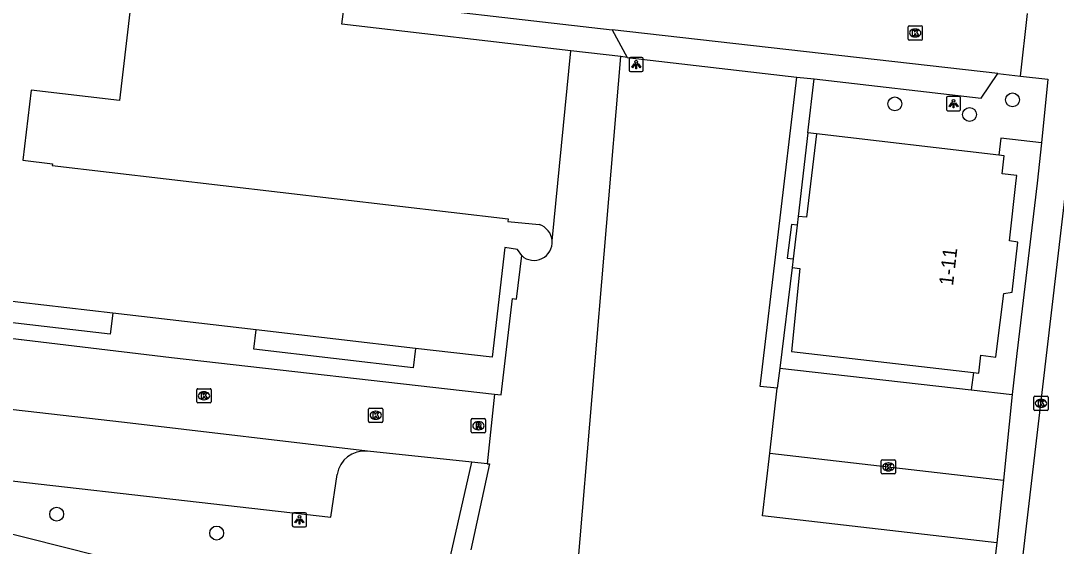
# Model space of a CAD drawing. Extents: x 161243 to 161752, y 384138 to 384885.
# Drawn here: x 161306.6 to 161379.5, y 384319.5 to 384356.5 of the extents above; entities that cross this region are included whole.
import ezdxf

# ---------------------------------------------------------------- set-up
doc = ezdxf.new("R2010")
doc.units = 0
for name, color, linetype in [('IMGEO_Boom', 7, 'Continuous'), ('IMGEO_Groenvoorziening', 7, 'Continuous'), ('IMGEO_Kolk', 7, 'Continuous'), ('IMGEO_Lichtpunt', 7, 'Continuous'), ('IMGEO_Pand', 7, 'Continuous'), ('IMGEO_Pand_nummerreeks', 7, 'Continuous'), ('IMGEO_Parkeervlak_open', 7, 'Continuous'), ('IMGEO_Rijbaan_lokaal_open', 7, 'Continuous'), ('IMGEO_Rioolput', 7, 'Continuous'), ('IMGEO_Voetpad_open', 7, 'Continuous')]:
    doc.layers.add(name, color=color, linetype=linetype)

msp = doc.modelspace()

# ---------------------------------------------------------------- linework, layer by layer
at = {"layer": 'IMGEO_Boom'}
for centre in [(161368.107, 384350.604), (161376.392, 384350.885), (161373.372, 384349.855), (161309.139, 384321.727), (161320.397, 384320.396)]:
    msp.add_circle(centre, 0.489, dxfattribs=at)
at = {"layer": 'IMGEO_Groenvoorziening'}
for points in [[(161345.314, 384354.343), (161329.206, 384356.211), (161329.442, 384358.011)], [(161344.007, 384340.964), (161345.314, 384354.343)], [(161348.839, 384353.935), (161345.314, 384354.343)], [(161345.806, 384318.051), (161348.839, 384353.935)], [(161349.287, 384353.883), (161348.839, 384353.935)], [(161378.443, 384347.869), (161375.567, 384348.189), (161375.428, 384346.989)]]:
    msp.add_lwpolyline(points, dxfattribs=at)
at = {"layer": 'IMGEO_Kolk'}
for p, q in [((161369.046, 384355.172), (161369.046, 384356.024)), ((161369.121, 384356.098), (161369.973, 384356.098)), ((161369.534, 384355.878), (161369.559, 384355.878)), ((161370.047, 384356.024), (161370.047, 384355.172)), ((161369.973, 384355.098), (161369.121, 384355.098)), ((161369.557, 384355.318), (161369.532, 384355.318)), ((161319.004, 384329.633), (161319.004, 384330.485)), ((161319.079, 384330.559), (161319.931, 384330.559)), ((161319.492, 384330.339), (161319.517, 384330.339)), ((161320.005, 384330.485), (161320.005, 384329.633)), ((161377.896, 384329.1), (161377.896, 384329.952)), ((161377.971, 384330.026), (161378.823, 384330.026)), ((161378.897, 384329.952), (161378.897, 384329.1)), ((161319.931, 384329.559), (161319.079, 384329.559)), ((161319.515, 384329.779), (161319.49, 384329.779)), ((161378.407, 384329.246), (161378.382, 384329.246)), ((161378.384, 384329.806), (161378.409, 384329.806)), ((161331.088, 384328.262), (161331.088, 384329.114)), ((161331.163, 384329.188), (161332.015, 384329.188)), ((161331.576, 384328.968), (161331.601, 384328.968)), ((161332.089, 384329.114), (161332.089, 384328.262)), ((161378.823, 384329.026), (161377.971, 384329.026)), ((161332.015, 384328.188), (161331.163, 384328.188)), ((161331.599, 384328.408), (161331.574, 384328.408)), ((161367.234, 384325.555), (161368.086, 384325.555)), ((161367.159, 384324.629), (161367.159, 384325.481)), ((161367.647, 384325.335), (161367.672, 384325.335)), ((161368.16, 384325.481), (161368.16, 384324.629)), ((161368.086, 384324.555), (161367.234, 384324.555)), ((161367.67, 384324.775), (161367.645, 384324.775))]:
    msp.add_line(p, q, dxfattribs=at)
for points in [[(161369.046, 384355.172), (161369.046, 384356.024)], [(161369.121, 384356.098), (161369.973, 384356.098)], [(161369.367, 384355.798), (161369.49, 384355.798), (161369.49, 384355.647), (161369.62, 384355.798), (161369.784, 384355.798), (161369.638, 384355.647), (161369.791, 384355.398), (161369.639, 384355.398), (161369.554, 384355.562), (161369.49, 384355.495), (161369.49, 384355.398), (161369.367, 384355.398), (161369.367, 384355.798)], [(161370.047, 384356.024), (161370.047, 384355.172)], [(161369.973, 384355.098), (161369.121, 384355.098)], [(161319.004, 384329.633), (161319.004, 384330.485)], [(161319.079, 384330.559), (161319.931, 384330.559)], [(161319.325, 384330.259), (161319.448, 384330.259), (161319.448, 384330.108), (161319.578, 384330.259), (161319.742, 384330.259), (161319.596, 384330.108), (161319.749, 384329.859), (161319.597, 384329.859), (161319.512, 384330.023), (161319.448, 384329.956), (161319.448, 384329.859), (161319.325, 384329.859), (161319.325, 384330.259)], [(161320.005, 384330.485), (161320.005, 384329.633)], [(161377.896, 384329.1), (161377.896, 384329.952)], [(161377.971, 384330.026), (161378.823, 384330.026)], [(161378.897, 384329.952), (161378.897, 384329.1)], [(161319.931, 384329.559), (161319.079, 384329.559)], [(161378.217, 384329.726), (161378.34, 384329.726), (161378.34, 384329.575), (161378.47, 384329.726), (161378.634, 384329.726), (161378.488, 384329.575), (161378.641, 384329.326), (161378.489, 384329.326), (161378.404, 384329.49), (161378.34, 384329.423), (161378.34, 384329.326), (161378.217, 384329.326), (161378.217, 384329.726)], [(161331.088, 384328.262), (161331.088, 384329.114)], [(161331.163, 384329.188), (161332.015, 384329.188)], [(161331.409, 384328.888), (161331.532, 384328.888), (161331.532, 384328.737), (161331.662, 384328.888), (161331.826, 384328.888), (161331.68, 384328.737), (161331.833, 384328.488), (161331.681, 384328.488), (161331.596, 384328.652), (161331.532, 384328.585), (161331.532, 384328.488), (161331.409, 384328.488), (161331.409, 384328.888)], [(161332.089, 384329.114), (161332.089, 384328.262)], [(161378.823, 384329.026), (161377.971, 384329.026)], [(161332.015, 384328.188), (161331.163, 384328.188)], [(161367.234, 384325.555), (161368.086, 384325.555)], [(161367.159, 384324.629), (161367.159, 384325.481)], [(161367.48, 384325.255), (161367.603, 384325.255), (161367.603, 384325.104), (161367.733, 384325.255), (161367.897, 384325.255), (161367.751, 384325.104), (161367.904, 384324.855), (161367.752, 384324.855), (161367.667, 384325.019), (161367.603, 384324.952), (161367.603, 384324.855), (161367.48, 384324.855), (161367.48, 384325.255)], [(161368.16, 384325.481), (161368.16, 384324.629)], [(161368.086, 384324.555), (161367.234, 384324.555)]]:
    msp.add_lwpolyline(points, dxfattribs=at)
for centre, start, end in [((161369.123, 384356.022), 91.55205, 178.44795), ((161369.123, 384356.022), 91.55205, 178.44795), ((161369.971, 384356.022), 1.55205, 88.44795), ((161369.971, 384356.022), 1.55205, 88.44795), ((161369.123, 384355.174), 181.55205, 268.44795), ((161369.123, 384355.174), 181.55205, 268.44795), ((161369.971, 384355.174), 271.55205, 358.44795), ((161369.971, 384355.174), 271.55205, 358.44795), ((161319.081, 384330.483), 91.55205, 178.44795), ((161319.081, 384330.483), 91.55205, 178.44795), ((161319.929, 384330.483), 1.55205, 88.44795), ((161319.929, 384330.483), 1.55205, 88.44795), ((161377.973, 384329.95), 91.55205, 178.44795), ((161377.973, 384329.95), 91.55205, 178.44795), ((161378.821, 384329.95), 1.55205, 88.44795), ((161378.821, 384329.95), 1.55205, 88.44795), ((161319.081, 384329.635), 181.55205, 268.44795), ((161319.081, 384329.635), 181.55205, 268.44795), ((161319.929, 384329.635), 271.55205, 358.44795), ((161319.929, 384329.635), 271.55205, 358.44795), ((161331.165, 384329.112), 91.55205, 178.44795), ((161331.165, 384329.112), 91.55205, 178.44795), ((161332.013, 384329.112), 1.55205, 88.44795), ((161332.013, 384329.112), 1.55205, 88.44795), ((161377.973, 384329.102), 181.55205, 268.44795), ((161377.973, 384329.102), 181.55205, 268.44795), ((161378.821, 384329.102), 271.55205, 358.44795), ((161378.821, 384329.102), 271.55205, 358.44795), ((161331.165, 384328.264), 181.55205, 268.44795), ((161331.165, 384328.264), 181.55205, 268.44795), ((161332.013, 384328.264), 271.55205, 358.44795), ((161332.013, 384328.264), 271.55205, 358.44795), ((161367.236, 384325.479), 91.55205, 178.44795), ((161367.236, 384325.479), 91.55205, 178.44795), ((161368.084, 384325.479), 1.55205, 88.44795), ((161368.084, 384325.479), 1.55205, 88.44795), ((161367.236, 384324.631), 181.55205, 268.44795), ((161367.236, 384324.631), 181.55205, 268.44795), ((161368.084, 384324.631), 271.55205, 358.44795), ((161368.084, 384324.631), 271.55205, 358.44795)]:
    msp.add_arc(centre, 0.0765, start, end, dxfattribs=at)
for centre, major_axis, ratio, start_param, end_param in [((161369.533, 384355.598), (-0.387, 0.002), 0.722429, 4.712389, 7.853982), ((161369.558, 384355.598), (-0.39, 0.002), 0.717154, 1.570796, 4.712389), ((161319.491, 384330.059), (-0.387, 0.002), 0.722429, 4.712389, 7.853982), ((161319.516, 384330.059), (-0.39, 0.002), 0.717154, 1.570796, 4.712389), ((161378.383, 384329.526), (-0.387, 0.002), 0.722429, 4.712389, 7.853982), ((161378.408, 384329.526), (-0.39, 0.002), 0.717154, 1.570796, 4.712389), ((161331.575, 384328.688), (-0.387, 0.002), 0.722429, 4.712389, 7.853982), ((161331.6, 384328.688), (-0.39, 0.002), 0.717154, 1.570796, 4.712389), ((161367.646, 384325.055), (-0.387, 0.002), 0.722429, 4.712389, 7.853982), ((161367.671, 384325.055), (-0.39, 0.002), 0.717154, 1.570796, 4.712389)]:
    msp.add_ellipse(centre, major_axis=major_axis, ratio=ratio, start_param=start_param, end_param=end_param, dxfattribs=at)
at = {"layer": 'IMGEO_Lichtpunt'}
for p, q in [((161349.419, 384353.78), (161349.419, 384352.973)), ((161349.419, 384353.78), (161349.419, 384352.973)), ((161350.321, 384353.875), (161349.513, 384353.875)), ((161350.321, 384353.875), (161349.513, 384353.875)), ((161350.415, 384352.973), (161350.415, 384353.78)), ((161350.415, 384352.973), (161350.415, 384353.78)), ((161349.513, 384352.879), (161350.321, 384352.879)), ((161349.513, 384352.879), (161350.321, 384352.879)), ((161372.648, 384351.124), (161371.84, 384351.124)), ((161372.648, 384351.124), (161371.84, 384351.124)), ((161371.746, 384351.029), (161371.746, 384350.222)), ((161371.746, 384351.029), (161371.746, 384350.222)), ((161372.742, 384350.222), (161372.742, 384351.029)), ((161372.742, 384350.222), (161372.742, 384351.029)), ((161371.84, 384350.128), (161372.648, 384350.128)), ((161371.84, 384350.128), (161372.648, 384350.128)), ((161325.722, 384321.735), (161325.722, 384320.928)), ((161325.722, 384321.735), (161325.722, 384320.928)), ((161326.624, 384321.83), (161325.816, 384321.83)), ((161326.624, 384321.83), (161325.816, 384321.83)), ((161326.718, 384320.928), (161326.718, 384321.735)), ((161326.718, 384320.928), (161326.718, 384321.735)), ((161325.816, 384320.834), (161326.624, 384320.834)), ((161325.816, 384320.834), (161326.624, 384320.834))]:
    msp.add_line(p, q, dxfattribs=at)
for points in [[(161349.793, 384353.444), (161349.832, 384353.416), (161349.644, 384353.154), (161349.606, 384353.181), (161349.793, 384353.444)], [(161349.895, 384353.396), (161349.942, 384353.396), (161349.942, 384353.074), (161349.895, 384353.074), (161349.895, 384353.396)], [(161350.005, 384353.416), (161350.043, 384353.443), (161350.23, 384353.181), (161350.191, 384353.153), (161350.005, 384353.416)], [(161372.12, 384350.693), (161372.159, 384350.665), (161371.971, 384350.403), (161371.933, 384350.43), (161372.12, 384350.693)], [(161372.222, 384350.645), (161372.269, 384350.645), (161372.269, 384350.323), (161372.222, 384350.323), (161372.222, 384350.645)], [(161372.332, 384350.665), (161372.37, 384350.692), (161372.557, 384350.43), (161372.518, 384350.402), (161372.332, 384350.665)], [(161326.096, 384321.399), (161326.135, 384321.371), (161325.947, 384321.109), (161325.909, 384321.136), (161326.096, 384321.399)], [(161326.198, 384321.351), (161326.245, 384321.351), (161326.245, 384321.029), (161326.198, 384321.029), (161326.198, 384321.351)], [(161326.308, 384321.371), (161326.346, 384321.398), (161326.533, 384321.136), (161326.494, 384321.108), (161326.308, 384321.371)]]:
    msp.add_lwpolyline(points, dxfattribs=at)
for centre in [(161349.918, 384353.578), (161372.245, 384350.827), (161326.221, 384321.533)]:
    msp.add_circle(centre, 0.0994, dxfattribs=at)
for centre, start, end in [((161349.513, 384353.78), 90, 180), ((161349.513, 384353.78), 90, 180), ((161350.321, 384353.78), 0, 90), ((161350.321, 384353.78), 0, 90), ((161349.513, 384352.973), 180, 270), ((161349.513, 384352.973), 180, 270), ((161350.321, 384352.973), 270, 0), ((161350.321, 384352.973), 270, 360), ((161371.84, 384351.029), 90, 180), ((161371.84, 384351.029), 90, 180), ((161372.648, 384351.029), 0, 90), ((161372.648, 384351.029), 0, 90), ((161371.84, 384350.222), 180, 270), ((161371.84, 384350.222), 180, 270), ((161372.648, 384350.222), 270, 0), ((161372.648, 384350.222), 270, 360), ((161325.816, 384321.735), 90, 180), ((161325.816, 384321.735), 90, 180), ((161326.624, 384321.735), 0, 90), ((161326.624, 384321.735), 0, 90), ((161325.816, 384320.928), 180, 270), ((161325.816, 384320.928), 180, 270), ((161326.624, 384320.928), 270, 0), ((161326.624, 384320.928), 270, 360)]:
    msp.add_arc(centre, 0.0946, start, end, dxfattribs=at)
at = {"layer": 'IMGEO_Pand'}
for points in [[(161318.472, 384470.21), (161317.897, 384465.282), (161318.52, 384465.21), (161310.988, 384400.64), (161311.596, 384400.569), (161310.981, 384395.295), (161318.645, 384394.401), (161313.564, 384350.843), (161307.345, 384351.569), (161306.77, 384346.638), (161308.845, 384346.396), (161308.829, 384346.258), (161340.917, 384342.515), (161340.895, 384342.324), (161343.078, 384342.11)], [(161362.595, 384348.491), (161361.888, 384342.626), (161361.303, 384342.682)], [(161375.428, 384346.989), (161362.595, 384348.491)], [(161373.636, 384331.696), (161374.023, 384331.651), (161374.16, 384332.92), (161375.211, 384332.782), (161375.26, 384333.173), (161375.779, 384337.27), (161376.359, 384337.347), (161376.768, 384340.873), (161376.183, 384340.963), (161376.653, 384345.204), (161376.693, 384345.564), (161375.67, 384345.674), (161375.816, 384346.944), (161375.428, 384346.989)], [(161361.303, 384342.682), (161361.233, 384342.067)], [(161361.233, 384342.067), (161360.963, 384339.699)], [(161341.863, 384339.923), (161341.556, 384340.345), (161340.681, 384340.487), (161339.781, 384332.771), (161334.383, 384333.399)], [(161360.963, 384339.699), (161360.894, 384339.097)], [(161360.894, 384339.097), (161361.432, 384339.026), (161360.848, 384333.186), (161373.636, 384331.696)], [(161313.085, 384335.875), (161301.751, 384337.193)], [(161323.181, 384334.701), (161313.085, 384335.875)], [(161334.383, 384333.399), (161323.181, 384334.701)]]:
    msp.add_lwpolyline(points, dxfattribs=at)
for centre, radius, start, end in [((161342.719, 384340.869), 1.291, 4.19849, 73.86112), ((161342.727, 384340.873), 1.284, 227.72785, 4.0691)]:
    msp.add_arc(centre, radius, start, end, dxfattribs=at)
at = {"layer": 'IMGEO_Parkeervlak_open'}
for points in [[(161348.229, 384355.82), (161349.287, 384353.883)], [(161349.287, 384353.883), (161361.21, 384352.499)], [(161362.433, 384352.359), (161374.181, 384350.998), (161375.367, 384352.741)], [(161375.299, 384319.702), (161358.812, 384321.618), (161359.31, 384326.016)], [(161295.885, 384325.211), (161328.421, 384321.506), (161328.866, 384324.519)]]:
    msp.add_lwpolyline(points, dxfattribs=at)
msp.add_arc((161330.807, 384324.207), 1.966, 84.18421, 170.88048, dxfattribs=at)
at = {"layer": 'IMGEO_Rijbaan_lokaal_open'}
for points in [[(161329.442, 384358.011), (161348.229, 384355.82)], [(161376.949, 384352.548), (161377.452, 384356.958)], [(161375.367, 384352.741), (161348.229, 384355.82)], [(161375.367, 384352.741), (161376.949, 384352.548)], [(161375.412, 384304.063), (161380.553, 384347.92), (161380.816, 384350.22)], [(161292.073, 384340.641), (161296.063, 384335.287), (161317.215, 384332.754), (161339.947, 384330.177)], [(161360.016, 384332.008), (161359.827, 384330.585)], [(161360.016, 384332.008), (161373.482, 384330.476)], [(161331.006, 384326.163), (161313.921, 384328.174), (161299.909, 384329.775), (161294.785, 384330.366)], [(161339.947, 384330.177), (161339.428, 384325.279)], [(161359.31, 384326.016), (161359.827, 384330.585)], [(161373.482, 384330.476), (161376.372, 384330.142)], [(161376.372, 384330.142), (161375.754, 384324.126)], [(161338.358, 384325.391), (161331.006, 384326.163)], [(161359.31, 384326.016), (161375.754, 384324.126)], [(161339.428, 384325.279), (161338.358, 384325.391)]]:
    msp.add_lwpolyline(points, dxfattribs=at)
at = {"layer": 'IMGEO_Rioolput'}
for p, q in [((161338.314, 384327.524), (161338.314, 384328.376)), ((161338.389, 384328.45), (161339.241, 384328.45)), ((161338.802, 384328.23), (161338.827, 384328.23)), ((161339.315, 384328.376), (161339.315, 384327.524)), ((161339.241, 384327.45), (161338.389, 384327.45)), ((161338.825, 384327.67), (161338.8, 384327.67))]:
    msp.add_line(p, q, dxfattribs=at)
for points in [[(161338.314, 384327.524), (161338.314, 384328.376)], [(161338.389, 384328.45), (161339.241, 384328.45)], [(161338.903, 384328.148), (161338.651, 384328.15), (161338.651, 384327.75)], [(161338.651, 384327.75), (161338.775, 384327.75), (161338.775, 384327.912), (161338.786, 384327.912)], [(161338.829, 384328.069), (161338.775, 384328.069), (161338.775, 384327.988)], [(161338.775, 384327.988), (161338.827, 384327.988)], [(161338.833, 384327.883), (161338.904, 384327.75), (161339.044, 384327.75), (161338.979, 384327.876)], [(161339.315, 384328.376), (161339.315, 384327.524)], [(161339.241, 384327.45), (161338.389, 384327.45)]]:
    msp.add_lwpolyline(points, dxfattribs=at)
for centre, radius, start, end in [((161338.391, 384328.374), 0.0765, 91.55205, 178.44795), ((161338.391, 384328.374), 0.0765, 91.55205, 178.44795), ((161338.785, 384327.859), 0.0533, 26.02933, 88.69889), ((161338.811, 384328.177), 0.19, 274.7715, 282.96867), ((161338.835, 384327.973), 0.0964, 77.00612, 93.18647), ((161338.849, 384328.03), 0.0378, 276.66336, 79.67722), ((161338.902, 384328.038), 0.109, 350.36119, 89.41601), ((161338.9, 384328.038), 0.112, 277.58423, 350.98172), ((161338.884, 384327.823), 0.108, 29.51342, 73.79051), ((161339.239, 384328.374), 0.0765, 1.55205, 88.44795), ((161339.239, 384328.374), 0.0765, 1.55205, 88.44795), ((161338.391, 384327.526), 0.0765, 181.55205, 268.44795), ((161338.391, 384327.526), 0.0765, 181.55205, 268.44795), ((161339.239, 384327.526), 0.0765, 271.55205, 358.44795), ((161339.239, 384327.526), 0.0765, 271.55205, 358.44795)]:
    msp.add_arc(centre, radius, start, end, dxfattribs=at)
for centre, major_axis, ratio, start_param, end_param in [((161338.801, 384327.95), (-0.387, 0.002), 0.722429, 4.712389, 7.853982), ((161338.826, 384327.95), (-0.39, 0.002), 0.717154, 1.570796, 4.712389)]:
    msp.add_ellipse(centre, major_axis=major_axis, ratio=ratio, start_param=start_param, end_param=end_param, dxfattribs=at)
at = {"layer": 'IMGEO_Voetpad_open'}
for points in [[(161376.949, 384352.548), (161378.866, 384352.341), (161378.443, 384347.869)], [(161359.827, 384330.585), (161358.63, 384330.717), (161361.21, 384352.499)], [(161361.21, 384352.499), (161362.433, 384352.359)], [(161361.988, 384348.574), (161362.433, 384352.359)], [(161361.988, 384348.574), (161361.303, 384342.682)], [(161362.595, 384348.491), (161361.988, 384348.574)], [(161378.443, 384347.869), (161378.13, 384345.016), (161376.699, 384333.039), (161376.372, 384330.142)], [(161361.233, 384342.067), (161360.839, 384342.122), (161360.54, 384339.747), (161360.963, 384339.699)], [(161339.947, 384330.177), (161340.408, 384330.125), (161341.203, 384336.905), (161341.496, 384336.855), (161341.863, 384339.923)], [(161360.894, 384339.097), (161360.016, 384332.008)], [(161313.085, 384335.875), (161312.912, 384334.391), (161301.582, 384335.71), (161301.751, 384337.193)], [(161334.383, 384333.399), (161334.223, 384332.033), (161323.022, 384333.336), (161323.181, 384334.701)], [(161373.636, 384331.696), (161373.482, 384330.476)], [(161295.885, 384325.211), (161295.467, 384325.102), (161295.374, 384323.02), (161335.524, 384312.89), (161338.358, 384325.391)], [(161339.428, 384325.279), (161339.593, 384325.267), (161338.281, 384319.226)], [(161375.754, 384324.126), (161375.299, 384319.702)], [(161375.299, 384319.702), (161374.623, 384314.221), (161374.439, 384312.732), (161373.142, 384302.222), (161372.24, 384302.407)]]:
    msp.add_lwpolyline(points, dxfattribs=at)

# ---------------------------------------------------------------- texts
at = {"layer": 'IMGEO_Pand_nummerreeks'}
msp.add_text('1-11', height=1, rotation=83.31299, dxfattribs=at).set_placement((161372.204, 384337.774))

doc.saveas('drawing.dxf')
